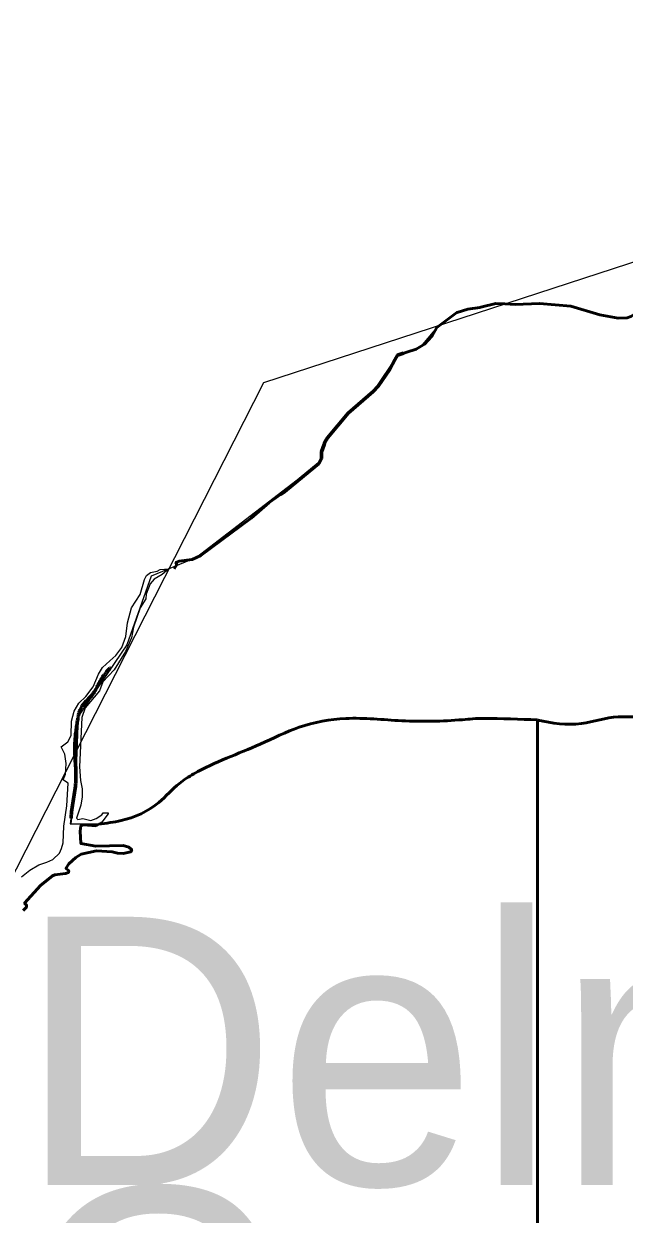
# Model space of a CAD drawing. Extents: x -1643653 to 4543381, y 1624270 to 13878484.
# Drawn here: x 800823 to 801943, y 9018168 to 9020386 of the extents above; entities that cross this region are included whole.
import ezdxf

# ---------------------------------------------------------------- set-up
doc = ezdxf.new("R2010")
doc.units = 0
doc.header["$LTSCALE"] = 200
doc.linetypes.add('LONG_DASH_SHORT_DASH', pattern=[9.9, 6, -1.2, 1.5, -1.2])
doc.layers.add('60', color=7, linetype='Continuous', lineweight=13)

msp = doc.modelspace()

# ---------------------------------------------------------------- linework, layer by layer
at = {"layer": '60', "lineweight": 53}
for p, q in [((801781.1, 9019089.3), (801781.1, 9018048.7)), ((801781.1, 9018048.7), (801781.1, 9019089.3)), ((800963.2, 9018895.4), (800957.6, 9018892))]:
    msp.add_line(p, q, dxfattribs=at)
at = {"layer": '60'}
for q in [(800909.9, 9018895.8), (800911, 9018895.9)]:
    msp.add_line((800920.6, 9018979.8), q, dxfattribs=at)
for points in [[(807126, 9013554.3), (805831.2, 9014683.5), (804956.4, 9014561), (803779.5, 9015538.2), (802903.5, 9015653.1), (801522.3, 9016894.9), (800901.2, 9016842.4), (800376.3, 9017157.5), (799886.4, 9016711.1), (799746.4, 9016868.7), (799540.1, 9016834.7), (799794.2, 9017234.1), (799926.4, 9018248.5), (800734.8, 9018666.7), (801270.7, 9019718.2), (802746.2, 9020198.7), (804393.9, 9022148.4), (804477.4, 9023011.8), (804881.1, 9023304.3), (805354.3, 9023555), (806014.4, 9022695.6), (806410.3, 9021665.8)], [(801951.9, 9019839.7), (801931.5, 9019837.9), (801897.5, 9019844.2), (801870.3, 9019852.2), (801843.1, 9019860.2), (801814, 9019862.8), (801703.6, 9019865.5), (801675.3, 9019858.4), (801631.1, 9019848.7), (801593.3, 9019820.7), (801562.7, 9019784.8), (801520, 9019768.9), (801474.8, 9019701.1), (801428.3, 9019660.9), (801384.4, 9019607.1), (801373.4, 9019566.9), (801145.2, 9019391.7), (801060.6, 9019357.4), (801015.2, 9019229.4), (800924.9, 9019095.6), (800920.6, 9018979.8)], [(801951.9, 9019839.7), (801931.5, 9019837.9), (801897.5, 9019844.2), (801870.3, 9019852.2), (801843.1, 9019860.2), (801814, 9019862.8), (801703.6, 9019865.5), (801675.3, 9019858.4), (801631.1, 9019848.7), (801593.3, 9019820.7), (801562.7, 9019784.8), (801520, 9019768.9), (801474.8, 9019701.1), (801428.3, 9019660.9), (801384.4, 9019607.1), (801373.4, 9019566.9), (801145.2, 9019391.7), (801060.6, 9019357.4), (801015.2, 9019229.4), (800924.9, 9019095.6), (800920.6, 9018979.8)], [(801093.7, 9019371.1), (801093.7, 9019371.1), (801081.3, 9019360.6), (801066.5, 9019351.6), (801058.9, 9019343.1), (801051.2, 9019323.8), (801050.8, 9019314.7), (801040, 9019298.1), (801028.1, 9019262.4), (801024.2, 9019242), (801013, 9019216.6), (801013, 9019216.6), (800991.5, 9019182.8), (800970.7, 9019160.1), (800964.5, 9019143.4), (800937.8, 9019112), (800931.6, 9019093.7), (800927.4, 9019002), (800929.1, 9018976.5), (800932.1, 9018961.2), (800932.1, 9018946), (800929.9, 9018930.6), (800921.5, 9018906.4), (800924.2, 9018903.7), (800933.1, 9018905.5), (800948.4, 9018902.2), (800958.2, 9018905.8), (800968.8, 9018912.6), (800971.3, 9018916.5), (800980.3, 9018916.5), (800980.4, 9018915.7)], [(801093.7, 9019371.1), (801093.7, 9019371.1), (801081.3, 9019360.6), (801066.5, 9019351.6), (801058.9, 9019343.1), (801051.2, 9019323.8), (801050.8, 9019314.7), (801040, 9019298.1), (801028.1, 9019262.4), (801024.2, 9019242), (801013, 9019216.6), (801013, 9019216.6), (800991.5, 9019182.8), (800970.7, 9019160.1), (800964.5, 9019143.4), (800937.8, 9019112), (800931.6, 9019093.7), (800927.4, 9019002), (800929.1, 9018976.5), (800932.1, 9018961.2), (800932.1, 9018946), (800929.9, 9018930.6), (800921.5, 9018906.4), (800924.2, 9018903.7), (800933.1, 9018905.5), (800948.4, 9018902.2), (800958.2, 9018905.8), (800968.8, 9018912.6), (800971.3, 9018916.5), (800980.3, 9018916.5), (800980.4, 9018915.7)], [(800983.9, 9019199.4), (800994.7, 9019209.1), (801006, 9019224.2), (801013.4, 9019244.6), (801016.4, 9019270.1), (801024.2, 9019298), (801040.2, 9019323.2), (801048.2, 9019350.8), (801052.1, 9019358.6), (801059.7, 9019364.2), (801072, 9019366.5), (801077.8, 9019369.9), (801093.7, 9019371.1)], [(800983.9, 9019199.4), (800994.7, 9019209.1), (801006, 9019224.2), (801013.4, 9019244.6), (801016.4, 9019270.1), (801024.2, 9019298), (801040.2, 9019323.2), (801048.2, 9019350.8), (801052.1, 9019358.6), (801059.7, 9019364.2), (801072, 9019366.5), (801077.8, 9019369.9), (801093.7, 9019371.1)], [(800892.9, 9019039.3), (800905.3, 9019048.7), (800911.9, 9019060.4), (800912.1, 9019086.9), (800917.2, 9019105.7), (800926.1, 9019120.5), (800938.9, 9019132.7), (800952.6, 9019151.1), (800962.6, 9019174.5), (800970.3, 9019187.2), (800983.9, 9019199.4)], [(800892.9, 9019039.3), (800905.3, 9019048.7), (800911.9, 9019060.4), (800912.1, 9019086.9), (800917.2, 9019105.7), (800926.1, 9019120.5), (800938.9, 9019132.7), (800952.6, 9019151.1), (800962.6, 9019174.5), (800970.3, 9019187.2), (800983.9, 9019199.4)], [(800899.3, 9018975.8), (800896.6, 9018977.5), (800901.2, 9018988), (800902.5, 9019008.3), (800900, 9019025.3), (800892.9, 9019039.3)], [(800899.3, 9018975.8), (800896.6, 9018977.5), (800901.2, 9018988), (800902.5, 9019008.3), (800900, 9019025.3), (800892.9, 9019039.3)], [(800819.2, 9018796.8), (800834.5, 9018809.7), (800851.1, 9018819.5), (800866.5, 9018824.2), (800877.5, 9018829.5), (800889.8, 9018840.8), (800893.8, 9018849.7), (800896.4, 9018860.5), (800898.1, 9018891.1), (800903.8, 9018929.5), (800906.1, 9018971.4), (800899.3, 9018975.8)], [(800819.2, 9018796.8), (800834.5, 9018809.7), (800851.1, 9018819.5), (800866.5, 9018824.2), (800877.5, 9018829.5), (800889.8, 9018840.8), (800893.8, 9018849.7), (800896.4, 9018860.5), (800898.1, 9018891.1), (800903.8, 9018929.5), (800906.1, 9018971.4), (800899.3, 9018975.8)], [(800980.4, 9018915.7), (800980.4, 9018914.2), (800968.8, 9018898.8), (800957.6, 9018892), (800934.8, 9018894.1), (800929.7, 9018892.2), (800928.4, 9018882.2), (800929.9, 9018858.9), (800957.3, 9018854.1), (801008.3, 9018855.4), (801019.1, 9018852.5), (801023.8, 9018847.9)], [(800980.4, 9018915.7), (800980.4, 9018914.2), (800968.8, 9018898.8), (800957.6, 9018892), (800934.8, 9018894.1), (800929.7, 9018892.2), (800928.4, 9018882.2), (800929.9, 9018858.9), (800957.3, 9018854.1), (801008.3, 9018855.4), (801019.1, 9018852.5), (801023.8, 9018847.9)], [(801023.8, 9018847.9), (801024.4, 9018847.3), (801022.7, 9018843.3), (801008.3, 9018840.3), (800998.1, 9018841), (800988.3, 9018843.7), (800959.1, 9018845.4), (800930.3, 9018839.5), (800920, 9018832.9), (800907.2, 9018821.4), (800901.9, 9018812.7), (800907, 9018808.5), (800906.8, 9018805.3), (800901.2, 9018802.9), (800880.9, 9018800.8), (800876.8, 9018799.1), (800854.1, 9018780.8), (800824.8, 9018748.2), (800828.6, 9018744.1), (800828, 9018740.3), (800821.8, 9018734.3)], [(801023.8, 9018847.9), (801024.4, 9018847.3), (801022.7, 9018843.3), (801008.3, 9018840.3), (800998.1, 9018841), (800988.3, 9018843.7), (800959.1, 9018845.4), (800930.3, 9018839.5), (800920, 9018832.9), (800907.2, 9018821.4), (800901.9, 9018812.7), (800907, 9018808.5), (800906.8, 9018805.3), (800901.2, 9018802.9), (800880.9, 9018800.8), (800876.8, 9018799.1), (800854.1, 9018780.8), (800824.8, 9018748.2), (800828.6, 9018744.1), (800828, 9018740.3), (800821.8, 9018734.3)]]:
    msp.add_lwpolyline(points, dxfattribs=at)
at = {"layer": '60', "lineweight": 53}
for points in [[(801576.6, 9019796.3), (801584.8, 9019805.3), (801593.3, 9019820.7), (801630.8, 9019848.5)], [(801630.8, 9019848.5), (801631.1, 9019848.7), (801651.5, 9019854.5), (801673.8, 9019858.1), (801675.3, 9019858.4)], [(801675.3, 9019858.4), (801703.6, 9019865.5), (801720.3, 9019864.6)], [(801720.3, 9019864.6), (801739.5, 9019863.6), (801784.9, 9019865.5), (801843.1, 9019860.2), (801897.5, 9019844.2), (801931.5, 9019837.9), (801948.5, 9019838.5), (801955.3, 9019840.9), (801968.9, 9019849.4), (801972.8, 9019853.2)], [(801515.2, 9019760.2), (801520, 9019768.9), (801555, 9019780.1), (801570.4, 9019789.4), (801576.6, 9019796.3)], [(801383.1, 9019602.8), (801384.4, 9019607.1), (801389.3, 9019614.8), (801428.3, 9019660.9), (801474.8, 9019701.1), (801483.9, 9019711.1), (801505.6, 9019743), (801515.2, 9019760.2)], [(801373.4, 9019566.9), (801378.2, 9019576.3), (801378.6, 9019588.7), (801383.1, 9019602.8)], [(801103.4, 9019371), (801108.8, 9019379.1), (801106.8, 9019382.6), (801112.8, 9019385), (801137, 9019388), (801153.3, 9019395.5), (801247.1, 9019465.1), (801281, 9019494.2), (801309.8, 9019515.1), (801373.4, 9019566.9)], [(800957.6, 9018892), (800934.8, 9018894.1), (800929.7, 9018892.2), (800928.4, 9018882.2), (800929.9, 9018858.9), (800957.3, 9018854.1), (801008.3, 9018855.4), (801019.1, 9018852.5), (801023.8, 9018847.9)], [(801023.8, 9018847.9), (801024.4, 9018847.3), (801022.7, 9018843.3), (801008.3, 9018840.3), (800998.1, 9018841), (800988.3, 9018843.7), (800959.1, 9018845.4), (800930.3, 9018839.5), (800920, 9018832.9), (800907.2, 9018821.4), (800901.9, 9018812.7), (800907, 9018808.5), (800906.8, 9018805.3), (800901.2, 9018802.9), (800880.9, 9018800.8), (800876.8, 9018799.1), (800854.1, 9018780.8), (800824.8, 9018748.2), (800828.6, 9018744.1), (800828, 9018740.3), (800821.8, 9018734.3)]]:
    msp.add_lwpolyline(points, dxfattribs=at)
at = {"layer": '60', "linetype": 'LONG_DASH_SHORT_DASH', "lineweight": 60}
for points in [[(801383.1, 9019602.8), (801384.4, 9019607.1), (801389.3, 9019614.8), (801428.3, 9019660.9), (801474.8, 9019701.1), (801483.9, 9019711.1), (801505.6, 9019743), (801515.2, 9019760.2)], [(801515.2, 9019760.2), (801520, 9019768.9), (801531.2, 9019772.5)], [(801373.4, 9019566.9), (801378.2, 9019576.3), (801378.6, 9019588.7), (801383.1, 9019602.8)], [(801302.1, 9019509.5), (801309.8, 9019515.1), (801373.4, 9019566.9)]]:
    msp.add_lwpolyline(points, dxfattribs=at)
at = {"layer": '60', "lineweight": 25}
msp.add_spline([(814781, 9009175.5), (814787.2, 9009173.4), (814796.9, 9009173.4), (814799.4, 9009172.4), (814805.1, 9009174.5), (814805.6, 9009176.5), (814811.7, 9009179.5), (814811.7, 9009179.5), (814801.5, 9009181), (814790.7, 9009181.5), (814784.1, 9009183.1), (814777.4, 9009185.1), (814778.4, 9009175.5)], degree=3, dxfattribs=at)
at = {"layer": '60', "lineweight": 53}
for points in [[(803053.8, 9019271.8), (802972.1, 9019277.7), (802882.8, 9019267.8), (802755.6, 9019279.8), (802621.8, 9019270.2), (802508.3, 9019250.3), (802420.4, 9019238), (802351.5, 9019212.8), (802197.1, 9019170.2), (802041.5, 9019128.9), (801968.8, 9019096.1), (801931.8, 9019095), (801863, 9019082.6), (801781.5, 9019089.2), (801781.1, 9019089.3)], [(801781.1, 9019089.3), (801680.9, 9019092.2), (801679.6, 9019092.2), (801641.4, 9019089.8), (801528.1, 9019087.8), (801423.7, 9019092), (801337, 9019075.8), (801264.2, 9019044.3), (801140.3, 9018988.9), (801113.5, 9018971.2), (801075.1, 9018935.7), (801004.9, 9018901.7), (800963.2, 9018895.4)]]:
    msp.add_spline(points, degree=3, dxfattribs=at)
at = {"layer": '60'}
for points in [[(801781.1, 9019089.3), (801781.5, 9019089.2), (801863, 9019082.6), (801931.8, 9019095), (801968.8, 9019096.1), (802041.5, 9019128.9), (802197.1, 9019170.2), (802351.5, 9019212.8), (802420.4, 9019238), (802508.3, 9019250.3), (802621.8, 9019270.2), (802755.6, 9019279.8), (802882.8, 9019267.8), (802972.1, 9019277.7), (803053.8, 9019271.8)], [(801781.1, 9019089.3), (801781.5, 9019089.2), (801863, 9019082.6), (801931.8, 9019095), (801968.8, 9019096.1), (802041.5, 9019128.9), (802197.1, 9019170.2), (802351.5, 9019212.8), (802420.4, 9019238), (802508.3, 9019250.3), (802621.8, 9019270.2), (802755.6, 9019279.8), (802882.8, 9019267.8), (802972.1, 9019277.7), (803053.8, 9019271.8)], [(800909.9, 9018895.8), (801004.9, 9018901.7), (801075.1, 9018935.7), (801113.5, 9018971.2), (801140.3, 9018988.9), (801264.2, 9019044.3), (801337, 9019075.8), (801423.7, 9019092), (801528.1, 9019087.8), (801641.4, 9019089.8), (801679.6, 9019092.2), (801680.9, 9019092.2), (801781.1, 9019089.3)], [(800911.7, 9018895.9), (801004.9, 9018901.7), (801075.1, 9018935.7), (801113.5, 9018971.2), (801140.3, 9018988.9), (801264.2, 9019044.3), (801337, 9019075.8), (801423.7, 9019092), (801528.1, 9019087.8), (801641.4, 9019089.8), (801679.6, 9019092.2), (801680.9, 9019092.2), (801781.1, 9019089.3)]]:
    msp.add_spline(points, degree=3, dxfattribs=at)
at = {"layer": '60', "linetype": 'LONG_DASH_SHORT_DASH', "lineweight": 60}
msp.add_spline([(800911.4, 9018906.4), (800911.7, 9018910.4), (800920.2, 9018973.7), (800918.5, 9019043.8), (800923.5, 9019087.7), (800930.3, 9019112.1), (800950.5, 9019135.8), (800970.8, 9019170.4), (800985.4, 9019187.2)], degree=3, dxfattribs=at)

# ---------------------------------------------------------------- texts
at = {"layer": '60'}
for s, p in [('Delmiro', (800813, 9018222.6)), ('Gouveia', (800813, 9017717.6))]:
    msp.add_text(s, height=500, dxfattribs=at).set_placement(p)

doc.saveas('drawing.dxf')
